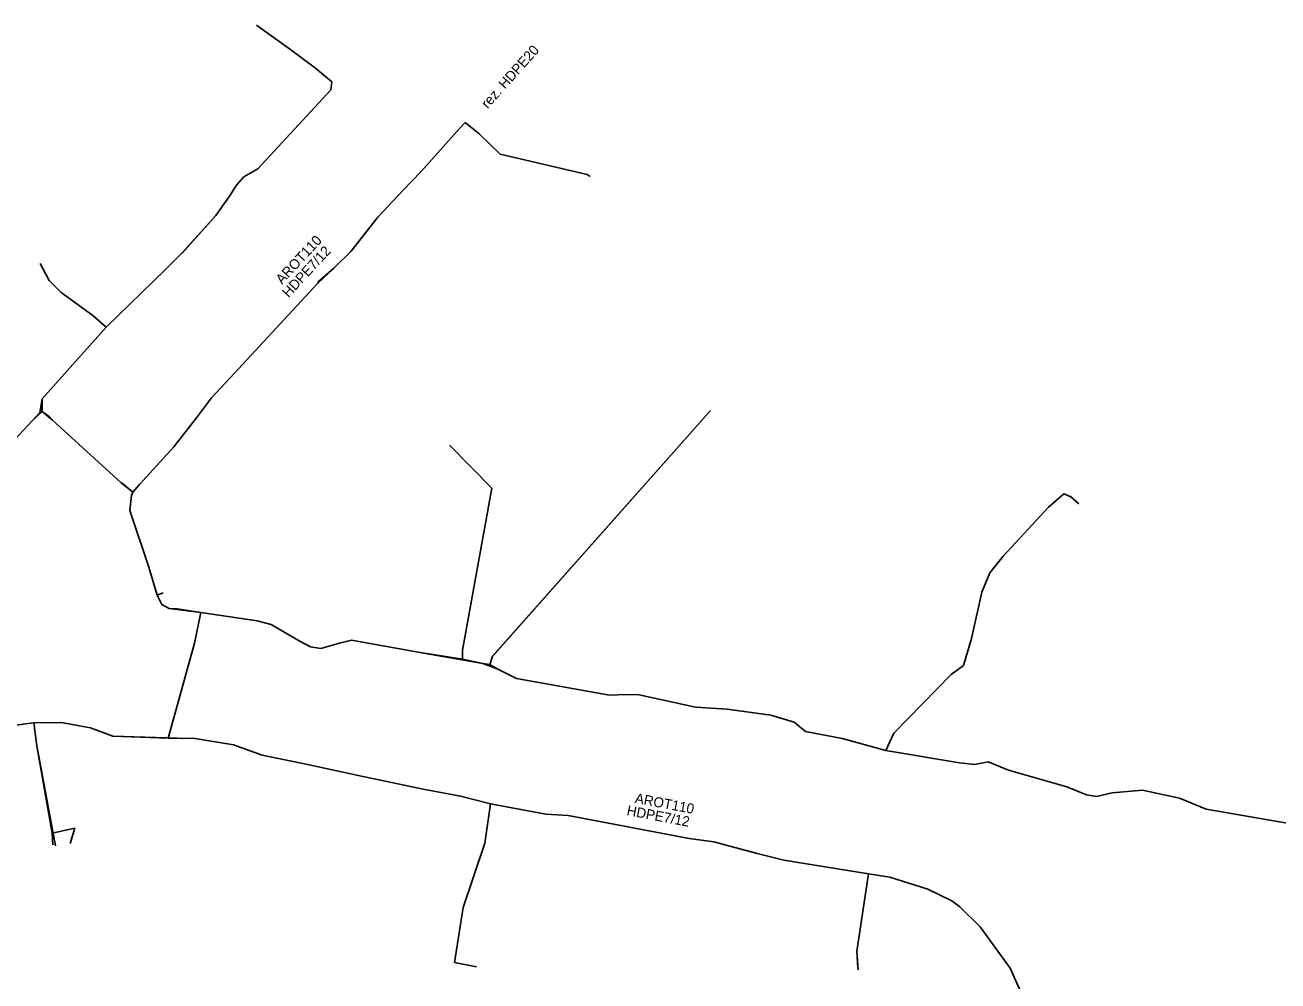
# Model space of a CAD drawing. Extents: x -651943 to -618711, y -1138561 to -1100552.
# Drawn here: x -644580.3 to -644486.8, y -1119515.9 to -1119444.5 of the extents above; entities that cross this region are included whole.
import ezdxf

# ---------------------------------------------------------------- set-up
doc = ezdxf.new("R2010")
doc.units = 0
for name, color, linetype in [('KT optika', 7, 'Continuous'), ('KT trasa', 7, 'Continuous'), ('KT zařízení', 7, 'Continuous')]:
    doc.layers.add(name, color=color, linetype=linetype)

msp = doc.modelspace()

# ---------------------------------------------------------------- linework, layer by layer
at = {"layer": 'KT optika'}
for p, q in [((-644560.52, -1119446.29), (-644563, -1119444.52)), ((-644558.59, -1119447.74), (-644560.52, -1119446.29)), ((-644557.38, -1119448.75), (-644558.59, -1119447.74)), ((-644557.45, -1119449.37), (-644557.38, -1119448.75)), ((-644562.89, -1119455.25), (-644557.45, -1119449.37)), ((-644547.42, -1119451.8), (-644546.41, -1119452.61)), ((-644547.82, -1119452.23), (-644550.72, -1119455.48)), ((-644546.41, -1119452.61), (-644544.82, -1119454.15)), ((-644544.82, -1119454.15), (-644544.06, -1119454.33)), ((-644544.06, -1119454.33), (-644538.31, -1119455.69)), ((-644564.48, -1119456.47), (-644563.95, -1119455.86)), ((-644563.95, -1119455.86), (-644562.89, -1119455.25)), ((-644550.72, -1119455.48), (-644552.04, -1119456.85)), ((-644565.01, -1119457.29), (-644564.48, -1119456.47)), ((-644566.03, -1119458.74), (-644565.01, -1119457.29)), ((-644552.04, -1119456.85), (-644553.94, -1119458.86)), ((-644568.52, -1119461.54), (-644566.03, -1119458.74)), ((-644553.94, -1119458.86), (-644555.94, -1119461.44)), ((-644555.94, -1119461.44), (-644557.22, -1119462.67)), ((-644578.46, -1119463.6), (-644579.13, -1119462.33)), ((-644569.8, -1119462.8), (-644568.53, -1119461.52)), ((-644568.53, -1119461.52), (-644568.52, -1119461.54)), ((-644574.22, -1119467.08), (-644569.8, -1119462.8)), ((-644557.22, -1119462.67), (-644558.41, -1119463.79)), ((-644577.58, -1119464.48), (-644578.46, -1119463.6)), ((-644558.41, -1119463.79), (-644565.27, -1119471.21)), ((-644575.2, -1119466.2), (-644577.58, -1119464.48)), ((-644579, -1119472.44), (-644574.22, -1119467.08)), ((-644574.22, -1119467.08), (-644575.2, -1119466.2)), ((-644566.35, -1119472.36), (-644565.34, -1119471.27)), ((-644579.17, -1119473.46), (-644579, -1119472.44)), ((-644567.46, -1119473.85), (-644566.35, -1119472.36)), ((-644578.99, -1119473.37), (-644579.74, -1119474.07)), ((-644578.21, -1119474.02), (-644578.99, -1119473.37)), ((-644545.38, -1119491.65), (-644529.11, -1119473.3)), ((-644579.74, -1119474.07), (-644582.85, -1119477.41)), ((-644573.1, -1119478.71), (-644578.21, -1119474.02)), ((-644569.16, -1119476.01), (-644567.46, -1119473.85)), ((-644571.72, -1119478.83), (-644569.16, -1119476.01)), ((-644545.42, -1119479.11), (-644548.601, -1119475.897)), ((-644572.23, -1119479.39), (-644573.1, -1119478.71)), ((-644572.23, -1119479.39), (-644571.72, -1119478.83)), ((-644547.62, -1119491.2), (-644545.42, -1119479.11)), ((-644572.44, -1119480.78), (-644572.33, -1119479.64)), ((-644572.33, -1119479.64), (-644572.23, -1119479.39)), ((-644503.88, -1119480.51), (-644502.73, -1119479.52)), ((-644502.73, -1119479.52), (-644502.21, -1119479.75)), ((-644502.21, -1119479.75), (-644501.63, -1119480.268)), ((-644571.02, -1119485), (-644572.44, -1119480.78)), ((-644507.28, -1119484.18), (-644503.88, -1119480.51)), ((-644508.27, -1119485.41), (-644507.28, -1119484.18)), ((-644570.4, -1119487.09), (-644571.02, -1119485)), ((-644508.86, -1119486.86), (-644508.27, -1119485.41)), ((-644570.05, -1119487.79), (-644570.4, -1119487.09)), ((-644509.64, -1119490.33), (-644508.86, -1119486.86)), ((-644569.52, -1119488.08), (-644570.05, -1119487.79)), ((-644567.15, -1119488.39), (-644569.52, -1119488.08)), ((-644567.15, -1119488.39), (-644567.62, -1119490.67)), ((-644562.95, -1119489), (-644567.15, -1119488.39)), ((-644561.91, -1119489.27), (-644562.95, -1119489)), ((-644559.82, -1119490.49), (-644561.91, -1119489.27)), ((-644555.9, -1119490.46), (-644556.8, -1119490.68)), ((-644550.92, -1119491.34), (-644555.9, -1119490.46)), ((-644510.23, -1119492.34), (-644509.64, -1119490.33)), ((-644567.62, -1119490.67), (-644569.59, -1119497.76)), ((-644558.97, -1119490.95), (-644559.82, -1119490.49)), ((-644558.19, -1119491.07), (-644558.97, -1119490.95)), ((-644556.8, -1119490.68), (-644558.19, -1119491.07)), ((-644546.1, -1119492.2), (-644550.92, -1119491.34)), ((-644547.63, -1119491.87), (-644547.62, -1119491.2)), ((-644545.04, -1119492.59), (-644546.1, -1119492.2)), ((-644545.57, -1119492.26), (-644545.38, -1119491.65)), ((-644511.14, -1119493.02), (-644510.23, -1119492.34)), ((-644543.58, -1119493.31), (-644545.04, -1119492.59)), ((-644515.43, -1119497.39), (-644511.14, -1119493.02)), ((-644536.64, -1119494.56), (-644543.58, -1119493.31)), ((-644535.37, -1119494.51), (-644536.64, -1119494.56)), ((-644534.43, -1119494.53), (-644535.37, -1119494.51)), ((-644530.23, -1119495.45), (-644534.43, -1119494.53)), ((-644527.87, -1119495.6), (-644530.23, -1119495.45)), ((-644524.6, -1119496.06), (-644527.87, -1119495.6)), ((-644522.86, -1119496.58), (-644524.6, -1119496.06)), ((-644580.24, -1119496.7), (-644579.6, -1119496.62)), ((-644579.6, -1119496.62), (-644577.58, -1119496.6)), ((-644579.39, -1119498.35), (-644579.6, -1119496.62)), ((-644577.58, -1119496.6), (-644575.39, -1119497)), ((-644575.39, -1119497), (-644573.72, -1119497.61)), ((-644522.02, -1119497.27), (-644522.86, -1119496.58)), ((-644573.72, -1119497.61), (-644568.92, -1119497.77)), ((-644568.92, -1119497.77), (-644567.57, -1119497.79)), ((-644567.57, -1119497.79), (-644564.7, -1119498.26)), ((-644519.28, -1119497.79), (-644522.02, -1119497.27)), ((-644516.02, -1119498.68), (-644519.28, -1119497.79)), ((-644516.02, -1119498.68), (-644515.43, -1119497.39)), ((-644578, -1119505.8), (-644579.39, -1119498.35)), ((-644564.7, -1119498.26), (-644562.58, -1119499.04)), ((-644510.53, -1119499.6), (-644516.02, -1119498.68)), ((-644562.58, -1119499.04), (-644559.42, -1119499.69)), ((-644559.42, -1119499.69), (-644554.93, -1119500.66)), ((-644509.4, -1119499.73), (-644510.53, -1119499.6)), ((-644508.39, -1119499.53), (-644509.4, -1119499.73)), ((-644506.87, -1119500.15), (-644508.39, -1119499.53)), ((-644554.93, -1119500.66), (-644550.55, -1119501.57)), ((-644502.51, -1119501.41), (-644506.87, -1119500.15)), ((-644550.55, -1119501.57), (-644547.77, -1119502.1)), ((-644501.06, -1119501.99), (-644502.51, -1119501.41)), ((-644496.86, -1119501.64), (-644499.13, -1119501.86)), ((-644494.12, -1119502.25), (-644496.86, -1119501.64)), ((-644547.77, -1119502.1), (-644545.52, -1119502.67)), ((-644500.31, -1119502.12), (-644501.06, -1119501.99)), ((-644499.13, -1119501.86), (-644500.31, -1119502.12)), ((-644492.13, -1119503.07), (-644494.12, -1119502.25)), ((-644545.52, -1119502.67), (-644541.39, -1119503.45)), ((-644541.39, -1119503.45), (-644539.74, -1119503.55)), ((-644539.74, -1119503.55), (-644530.71, -1119505.26)), ((-644483.91, -1119504.49), (-644492.13, -1119503.07)), ((-644578.23, -1119504.85), (-644576.56, -1119504.49)), ((-644576.56, -1119504.49), (-644576.9, -1119505.62)), ((-644578.2, -1119505.73), (-644578.23, -1119504.85)), ((-644530.71, -1119505.26), (-644528.87, -1119505.52)), ((-644528.87, -1119505.52), (-644525.64, -1119506.37)), ((-644525.64, -1119506.37), (-644523.64, -1119506.88)), ((-644523.64, -1119506.88), (-644517.33, -1119507.9)), ((-644517.33, -1119507.9), (-644518.18, -1119513.67)), ((-644517.33, -1119507.9), (-644515.73, -1119508.15)), ((-644515.73, -1119508.15), (-644512.88, -1119509.03)), ((-644512.88, -1119509.03), (-644511.11, -1119509.92)), ((-644511.11, -1119509.92), (-644510.51, -1119510.37)), ((-644547.57, -1119510.41), (-644548.22, -1119514.52)), ((-644510.51, -1119510.37), (-644508.99, -1119511.85)), ((-644508.99, -1119511.85), (-644506.75, -1119514.94)), ((-644518.18, -1119513.67), (-644518.11, -1119514.91)), ((-644548.22, -1119514.52), (-644546.58, -1119514.83)), ((-644506.75, -1119514.94), (-644505.96, -1119516.73))]:
    msp.add_line(p, q, dxfattribs=at)
msp.add_lwpolyline([(-644545.52, -1119502.67), (-644545.942, -1119505.606), (-644547.57, -1119510.41)], dxfattribs=at)
at = {"layer": 'KT trasa'}
for p, q in [((-644560.52, -1119446.29), (-644563, -1119444.52)), ((-644558.59, -1119447.74), (-644560.52, -1119446.29)), ((-644557.38, -1119448.75), (-644558.59, -1119447.74)), ((-644557.45, -1119449.37), (-644557.38, -1119448.75)), ((-644562.89, -1119455.25), (-644557.45, -1119449.37)), ((-644547.42, -1119451.8), (-644546.41, -1119452.61)), ((-644547.82, -1119452.23), (-644550.72, -1119455.48)), ((-644546.41, -1119452.61), (-644544.82, -1119454.15)), ((-644544.82, -1119454.15), (-644544.06, -1119454.33)), ((-644544.06, -1119454.33), (-644538.31, -1119455.69)), ((-644564.48, -1119456.47), (-644563.95, -1119455.86)), ((-644563.95, -1119455.86), (-644562.89, -1119455.25)), ((-644550.72, -1119455.48), (-644552.04, -1119456.85)), ((-644565.01, -1119457.29), (-644564.48, -1119456.47)), ((-644566.03, -1119458.74), (-644565.01, -1119457.29)), ((-644552.04, -1119456.85), (-644553.94, -1119458.86)), ((-644568.52, -1119461.54), (-644566.03, -1119458.74)), ((-644553.94, -1119458.86), (-644555.94, -1119461.44)), ((-644555.94, -1119461.44), (-644557.22, -1119462.67)), ((-644578.46, -1119463.6), (-644579.13, -1119462.33)), ((-644569.8, -1119462.8), (-644568.53, -1119461.52)), ((-644568.53, -1119461.52), (-644568.52, -1119461.54)), ((-644574.22, -1119467.08), (-644569.8, -1119462.8)), ((-644557.22, -1119462.67), (-644558.41, -1119463.79)), ((-644577.58, -1119464.48), (-644578.46, -1119463.6)), ((-644558.41, -1119463.79), (-644565.27, -1119471.21)), ((-644575.2, -1119466.2), (-644577.58, -1119464.48)), ((-644579, -1119472.44), (-644574.22, -1119467.08)), ((-644574.22, -1119467.08), (-644575.2, -1119466.2)), ((-644566.35, -1119472.36), (-644565.34, -1119471.27)), ((-644579.17, -1119473.46), (-644579, -1119472.44)), ((-644567.46, -1119473.85), (-644566.35, -1119472.36)), ((-644578.99, -1119473.37), (-644579.74, -1119474.07)), ((-644578.21, -1119474.02), (-644578.99, -1119473.37)), ((-644545.38, -1119491.65), (-644529.11, -1119473.3)), ((-644579.74, -1119474.07), (-644582.85, -1119477.41)), ((-644573.1, -1119478.71), (-644578.21, -1119474.02)), ((-644569.16, -1119476.01), (-644567.46, -1119473.85)), ((-644571.72, -1119478.83), (-644569.16, -1119476.01)), ((-644545.42, -1119479.11), (-644548.601, -1119475.897)), ((-644572.23, -1119479.39), (-644573.1, -1119478.71)), ((-644572.23, -1119479.39), (-644571.72, -1119478.83)), ((-644547.62, -1119491.2), (-644545.42, -1119479.11)), ((-644572.44, -1119480.78), (-644572.33, -1119479.64)), ((-644572.33, -1119479.64), (-644572.23, -1119479.39)), ((-644503.88, -1119480.51), (-644502.73, -1119479.52)), ((-644502.73, -1119479.52), (-644502.21, -1119479.75)), ((-644502.21, -1119479.75), (-644501.63, -1119480.268)), ((-644571.02, -1119485), (-644572.44, -1119480.78)), ((-644507.28, -1119484.18), (-644503.88, -1119480.51)), ((-644508.27, -1119485.41), (-644507.28, -1119484.18)), ((-644570.4, -1119487.09), (-644571.02, -1119485)), ((-644508.86, -1119486.86), (-644508.27, -1119485.41)), ((-644570.05, -1119487.79), (-644570.4, -1119487.09)), ((-644509.64, -1119490.33), (-644508.86, -1119486.86)), ((-644569.52, -1119488.08), (-644570.05, -1119487.79)), ((-644567.15, -1119488.39), (-644569.52, -1119488.08)), ((-644567.15, -1119488.39), (-644567.62, -1119490.67)), ((-644562.95, -1119489), (-644567.15, -1119488.39)), ((-644561.91, -1119489.27), (-644562.95, -1119489)), ((-644559.82, -1119490.49), (-644561.91, -1119489.27)), ((-644555.9, -1119490.46), (-644556.8, -1119490.68)), ((-644550.92, -1119491.34), (-644555.9, -1119490.46)), ((-644510.23, -1119492.34), (-644509.64, -1119490.33)), ((-644567.62, -1119490.67), (-644569.59, -1119497.76)), ((-644558.97, -1119490.95), (-644559.82, -1119490.49)), ((-644558.19, -1119491.07), (-644558.97, -1119490.95)), ((-644556.8, -1119490.68), (-644558.19, -1119491.07)), ((-644546.1, -1119492.2), (-644550.92, -1119491.34)), ((-644547.63, -1119491.87), (-644547.62, -1119491.2)), ((-644545.04, -1119492.59), (-644546.1, -1119492.2)), ((-644545.57, -1119492.26), (-644545.38, -1119491.65)), ((-644511.14, -1119493.02), (-644510.23, -1119492.34)), ((-644543.58, -1119493.31), (-644545.04, -1119492.59)), ((-644515.43, -1119497.39), (-644511.14, -1119493.02)), ((-644536.64, -1119494.56), (-644543.58, -1119493.31)), ((-644535.37, -1119494.51), (-644536.64, -1119494.56)), ((-644534.43, -1119494.53), (-644535.37, -1119494.51)), ((-644530.23, -1119495.45), (-644534.43, -1119494.53)), ((-644527.87, -1119495.6), (-644530.23, -1119495.45)), ((-644524.6, -1119496.06), (-644527.87, -1119495.6)), ((-644522.86, -1119496.58), (-644524.6, -1119496.06)), ((-644580.24, -1119496.7), (-644579.6, -1119496.62)), ((-644579.6, -1119496.62), (-644577.58, -1119496.6)), ((-644579.39, -1119498.35), (-644579.6, -1119496.62)), ((-644577.58, -1119496.6), (-644575.39, -1119497)), ((-644575.39, -1119497), (-644573.72, -1119497.61)), ((-644522.02, -1119497.27), (-644522.86, -1119496.58)), ((-644573.72, -1119497.61), (-644568.92, -1119497.77)), ((-644568.92, -1119497.77), (-644567.57, -1119497.79)), ((-644567.57, -1119497.79), (-644564.7, -1119498.26)), ((-644519.28, -1119497.79), (-644522.02, -1119497.27)), ((-644516.02, -1119498.68), (-644519.28, -1119497.79)), ((-644516.02, -1119498.68), (-644515.43, -1119497.39)), ((-644578, -1119505.8), (-644579.39, -1119498.35)), ((-644564.7, -1119498.26), (-644562.58, -1119499.04)), ((-644510.53, -1119499.6), (-644516.02, -1119498.68)), ((-644562.58, -1119499.04), (-644559.42, -1119499.69)), ((-644559.42, -1119499.69), (-644554.93, -1119500.66)), ((-644509.4, -1119499.73), (-644510.53, -1119499.6)), ((-644508.39, -1119499.53), (-644509.4, -1119499.73)), ((-644506.87, -1119500.15), (-644508.39, -1119499.53)), ((-644554.93, -1119500.66), (-644550.55, -1119501.57)), ((-644502.51, -1119501.41), (-644506.87, -1119500.15)), ((-644550.55, -1119501.57), (-644547.77, -1119502.1)), ((-644501.06, -1119501.99), (-644502.51, -1119501.41)), ((-644496.86, -1119501.64), (-644499.13, -1119501.86)), ((-644494.12, -1119502.25), (-644496.86, -1119501.64)), ((-644547.77, -1119502.1), (-644545.52, -1119502.67)), ((-644500.31, -1119502.12), (-644501.06, -1119501.99)), ((-644499.13, -1119501.86), (-644500.31, -1119502.12)), ((-644492.13, -1119503.07), (-644494.12, -1119502.25)), ((-644545.52, -1119502.67), (-644541.39, -1119503.45)), ((-644541.39, -1119503.45), (-644539.74, -1119503.55)), ((-644539.74, -1119503.55), (-644530.71, -1119505.26)), ((-644483.91, -1119504.49), (-644492.13, -1119503.07)), ((-644578.23, -1119504.85), (-644576.56, -1119504.49)), ((-644576.56, -1119504.49), (-644576.9, -1119505.62)), ((-644578.2, -1119505.73), (-644578.23, -1119504.85)), ((-644530.71, -1119505.26), (-644528.87, -1119505.52)), ((-644528.87, -1119505.52), (-644525.64, -1119506.37)), ((-644525.64, -1119506.37), (-644523.64, -1119506.88)), ((-644523.64, -1119506.88), (-644517.33, -1119507.9)), ((-644517.33, -1119507.9), (-644518.18, -1119513.67)), ((-644517.33, -1119507.9), (-644515.73, -1119508.15)), ((-644515.73, -1119508.15), (-644512.88, -1119509.03)), ((-644512.88, -1119509.03), (-644511.11, -1119509.92)), ((-644511.11, -1119509.92), (-644510.51, -1119510.37)), ((-644547.57, -1119510.41), (-644548.22, -1119514.52)), ((-644510.51, -1119510.37), (-644508.99, -1119511.85)), ((-644508.99, -1119511.85), (-644506.75, -1119514.94)), ((-644518.18, -1119513.67), (-644518.11, -1119514.91)), ((-644548.22, -1119514.52), (-644546.58, -1119514.83)), ((-644506.75, -1119514.94), (-644505.96, -1119516.73))]:
    msp.add_line(p, q, dxfattribs=at)
msp.add_lwpolyline([(-644545.52, -1119502.67), (-644545.942, -1119505.606), (-644547.57, -1119510.41)], dxfattribs=at)
at = {"layer": 'KT zařízení'}
for p, q in [((-644563, -1119444.52), (-644560.52, -1119446.29)), ((-644560.52, -1119446.29), (-644558.59, -1119447.74)), ((-644558.59, -1119447.74), (-644557.38, -1119448.75)), ((-644557.38, -1119448.75), (-644557.45, -1119449.37)), ((-644557.45, -1119449.37), (-644562.89, -1119455.25)), ((-644547.82, -1119452.23), (-644547.42, -1119451.8)), ((-644547.42, -1119451.8), (-644546.41, -1119452.61)), ((-644550.72, -1119455.48), (-644547.82, -1119452.23)), ((-644546.41, -1119452.61), (-644544.82, -1119454.15)), ((-644544.82, -1119454.15), (-644544.06, -1119454.33)), ((-644544.06, -1119454.33), (-644538.31, -1119455.69)), ((-644563.95, -1119455.86), (-644564.48, -1119456.47)), ((-644562.89, -1119455.25), (-644563.95, -1119455.86)), ((-644552.04, -1119456.85), (-644550.72, -1119455.48)), ((-644538.31, -1119455.69), (-644538.08, -1119455.82)), ((-644564.48, -1119456.47), (-644565.01, -1119457.29)), ((-644565.01, -1119457.29), (-644566.03, -1119458.74)), ((-644553.94, -1119458.86), (-644552.04, -1119456.85)), ((-644566.03, -1119458.74), (-644568.53, -1119461.52)), ((-644555.94, -1119461.44), (-644553.94, -1119458.86)), ((-644557.22, -1119462.67), (-644555.94, -1119461.44)), ((-644578.46, -1119463.6), (-644579.13, -1119462.33)), ((-644568.53, -1119461.52), (-644569.8, -1119462.8)), ((-644569.8, -1119462.8), (-644574.22, -1119467.08)), ((-644558.36, -1119463.68), (-644557.22, -1119462.67)), ((-644577.58, -1119464.48), (-644578.46, -1119463.6)), ((-644565.27, -1119471.21), (-644558.41, -1119463.79)), ((-644558.41, -1119463.79), (-644558.36, -1119463.68)), ((-644575.2, -1119466.2), (-644577.58, -1119464.48)), ((-644574.22, -1119467.08), (-644579, -1119472.44)), ((-644574.22, -1119467.08), (-644575.2, -1119466.2)), ((-644566.35, -1119472.36), (-644565.34, -1119471.27)), ((-644565.34, -1119471.27), (-644565.27, -1119471.21)), ((-644578.99, -1119473.37), (-644579, -1119472.44)), ((-644567.46, -1119473.85), (-644566.35, -1119472.36)), ((-644579.17, -1119473.46), (-644579.74, -1119474.07)), ((-644578.99, -1119473.37), (-644579.17, -1119473.46)), ((-644578.43, -1119473.77), (-644578.99, -1119473.37)), ((-644545.39, -1119491.66), (-644529.11, -1119473.3)), ((-644579.74, -1119474.07), (-644582.85, -1119477.41)), ((-644578.21, -1119474.02), (-644578.43, -1119473.77)), ((-644573.1, -1119478.71), (-644578.21, -1119474.02)), ((-644569.16, -1119476.01), (-644567.46, -1119473.85)), ((-644571.72, -1119478.83), (-644569.16, -1119476.01)), ((-644548.601, -1119475.897), (-644545.42, -1119479.11)), ((-644572.99, -1119478.76), (-644573.1, -1119478.71)), ((-644572.23, -1119479.39), (-644572.99, -1119478.76)), ((-644572.23, -1119479.39), (-644571.72, -1119478.83)), ((-644545.42, -1119479.11), (-644547.62, -1119491.2)), ((-644572.44, -1119480.78), (-644572.33, -1119479.64)), ((-644572.33, -1119479.64), (-644572.23, -1119479.39)), ((-644503.88, -1119480.51), (-644502.73, -1119479.52)), ((-644502.73, -1119479.52), (-644502.21, -1119479.75)), ((-644502.21, -1119479.75), (-644501.63, -1119480.268)), ((-644571.02, -1119485), (-644572.44, -1119480.78)), ((-644507.28, -1119484.18), (-644503.88, -1119480.51)), ((-644508.27, -1119485.41), (-644507.28, -1119484.18)), ((-644570.4, -1119487.09), (-644571.02, -1119485)), ((-644508.86, -1119486.86), (-644508.27, -1119485.41)), ((-644570.4, -1119487.09), (-644569.965, -1119486.905)), ((-644570.05, -1119487.79), (-644570.4, -1119487.09)), ((-644509.64, -1119490.33), (-644508.86, -1119486.86)), ((-644569.52, -1119488.08), (-644570.05, -1119487.79)), ((-644568.91, -1119488.12), (-644569.52, -1119488.08)), ((-644567.15, -1119488.39), (-644568.91, -1119488.12)), ((-644567.15, -1119488.39), (-644567.62, -1119490.67)), ((-644562.95, -1119489), (-644567.15, -1119488.39)), ((-644561.91, -1119489.27), (-644562.95, -1119489)), ((-644559.82, -1119490.49), (-644561.91, -1119489.27)), ((-644555.9, -1119490.46), (-644556.8, -1119490.68)), ((-644550.92, -1119491.34), (-644555.9, -1119490.46)), ((-644510.23, -1119492.34), (-644509.64, -1119490.33)), ((-644569.59, -1119497.76), (-644567.62, -1119490.67)), ((-644558.97, -1119490.95), (-644559.82, -1119490.49)), ((-644558.19, -1119491.07), (-644558.97, -1119490.95)), ((-644556.8, -1119490.68), (-644558.19, -1119491.07)), ((-644547.63, -1119491.87), (-644550.92, -1119491.34)), ((-644547.63, -1119491.87), (-644547.62, -1119491.2)), ((-644546.1, -1119492.2), (-644547.63, -1119491.87)), ((-644545.57, -1119492.26), (-644546.1, -1119492.2)), ((-644545.57, -1119492.26), (-644545.39, -1119491.66)), ((-644545.04, -1119492.59), (-644545.57, -1119492.26)), ((-644511.14, -1119493.02), (-644510.23, -1119492.34)), ((-644543.58, -1119493.31), (-644545.04, -1119492.59)), ((-644515.43, -1119497.39), (-644511.14, -1119493.02)), ((-644536.64, -1119494.56), (-644543.58, -1119493.31)), ((-644535.37, -1119494.51), (-644536.64, -1119494.56)), ((-644534.43, -1119494.53), (-644535.37, -1119494.51)), ((-644530.23, -1119495.45), (-644534.43, -1119494.53)), ((-644527.87, -1119495.6), (-644530.23, -1119495.45)), ((-644524.6, -1119496.06), (-644527.87, -1119495.6)), ((-644522.86, -1119496.58), (-644524.6, -1119496.06)), ((-644584.27, -1119497.3), (-644580.24, -1119496.7)), ((-644580.24, -1119496.7), (-644579.6, -1119496.62)), ((-644579.6, -1119496.62), (-644577.58, -1119496.6)), ((-644579.6, -1119496.62), (-644579.39, -1119498.35)), ((-644577.58, -1119496.6), (-644575.39, -1119497)), ((-644575.39, -1119497), (-644573.72, -1119497.61)), ((-644522.02, -1119497.27), (-644522.86, -1119496.58)), ((-644573.72, -1119497.61), (-644569.59, -1119497.76)), ((-644569.59, -1119497.76), (-644568.92, -1119497.77)), ((-644568.92, -1119497.77), (-644567.57, -1119497.79)), ((-644567.57, -1119497.79), (-644564.7, -1119498.26)), ((-644519.28, -1119497.79), (-644522.02, -1119497.27)), ((-644516.02, -1119498.68), (-644519.28, -1119497.79)), ((-644516.02, -1119498.68), (-644515.43, -1119497.39)), ((-644579.39, -1119498.35), (-644578.23, -1119504.85)), ((-644564.7, -1119498.26), (-644562.58, -1119499.04)), ((-644510.53, -1119499.6), (-644516.02, -1119498.68)), ((-644562.58, -1119499.04), (-644559.42, -1119499.69)), ((-644559.42, -1119499.69), (-644554.93, -1119500.66)), ((-644509.4, -1119499.73), (-644510.53, -1119499.6)), ((-644508.39, -1119499.53), (-644509.4, -1119499.73)), ((-644506.87, -1119500.15), (-644508.39, -1119499.53)), ((-644554.93, -1119500.66), (-644550.55, -1119501.57)), ((-644502.51, -1119501.41), (-644506.87, -1119500.15)), ((-644550.55, -1119501.57), (-644547.77, -1119502.1)), ((-644501.06, -1119501.99), (-644502.51, -1119501.41)), ((-644496.86, -1119501.64), (-644499.13, -1119501.86)), ((-644494.12, -1119502.25), (-644496.86, -1119501.64)), ((-644547.77, -1119502.1), (-644545.52, -1119502.67)), ((-644500.31, -1119502.12), (-644501.06, -1119501.99)), ((-644499.13, -1119501.86), (-644500.31, -1119502.12)), ((-644492.13, -1119503.07), (-644494.12, -1119502.25)), ((-644545.52, -1119502.67), (-644541.39, -1119503.45)), ((-644541.39, -1119503.45), (-644539.74, -1119503.55)), ((-644539.74, -1119503.55), (-644530.71, -1119505.26)), ((-644483.91, -1119504.49), (-644492.13, -1119503.07)), ((-644578.23, -1119504.85), (-644576.56, -1119504.49)), ((-644576.56, -1119504.49), (-644576.9, -1119505.62)), ((-644578.23, -1119504.85), (-644578.2, -1119505.73)), ((-644530.71, -1119505.26), (-644528.87, -1119505.52)), ((-644528.87, -1119505.52), (-644525.64, -1119506.37)), ((-644525.64, -1119506.37), (-644523.64, -1119506.88)), ((-644523.64, -1119506.88), (-644517.33, -1119507.9)), ((-644517.33, -1119507.9), (-644518.18, -1119513.67)), ((-644517.33, -1119507.9), (-644515.73, -1119508.15)), ((-644515.73, -1119508.15), (-644512.88, -1119509.03)), ((-644512.88, -1119509.03), (-644511.11, -1119509.92)), ((-644511.11, -1119509.92), (-644510.51, -1119510.37)), ((-644547.57, -1119510.41), (-644548.22, -1119514.52)), ((-644510.51, -1119510.37), (-644508.99, -1119511.85)), ((-644508.99, -1119511.85), (-644506.75, -1119514.94)), ((-644518.18, -1119513.67), (-644518.101, -1119515.061)), ((-644548.22, -1119514.52), (-644546.58, -1119514.83)), ((-644506.75, -1119514.94), (-644505.96, -1119516.73))]:
    msp.add_line(p, q, dxfattribs=at)
msp.add_lwpolyline([(-644545.52, -1119502.67), (-644545.942, -1119505.606), (-644547.57, -1119510.41)], dxfattribs=at)

# ---------------------------------------------------------------- texts
for s, rotation, p in [('rez. HDPE20', 48.25722, (-644545.743, -1119450.805)), ('AROT110', 47.24574, (-644561.085, -1119463.93)), ('HDPE7/12', 47.24574, (-644560.602, -1119464.92)), ('AROT110', 349.27694, (-644534.794, -1119502.594)), ('HDPE7/12', 349.27694, (-644535.404, -1119503.506))]:
    msp.add_text(s, height=0.75, rotation=rotation, dxfattribs=at).set_placement(p)

doc.saveas('drawing.dxf')
